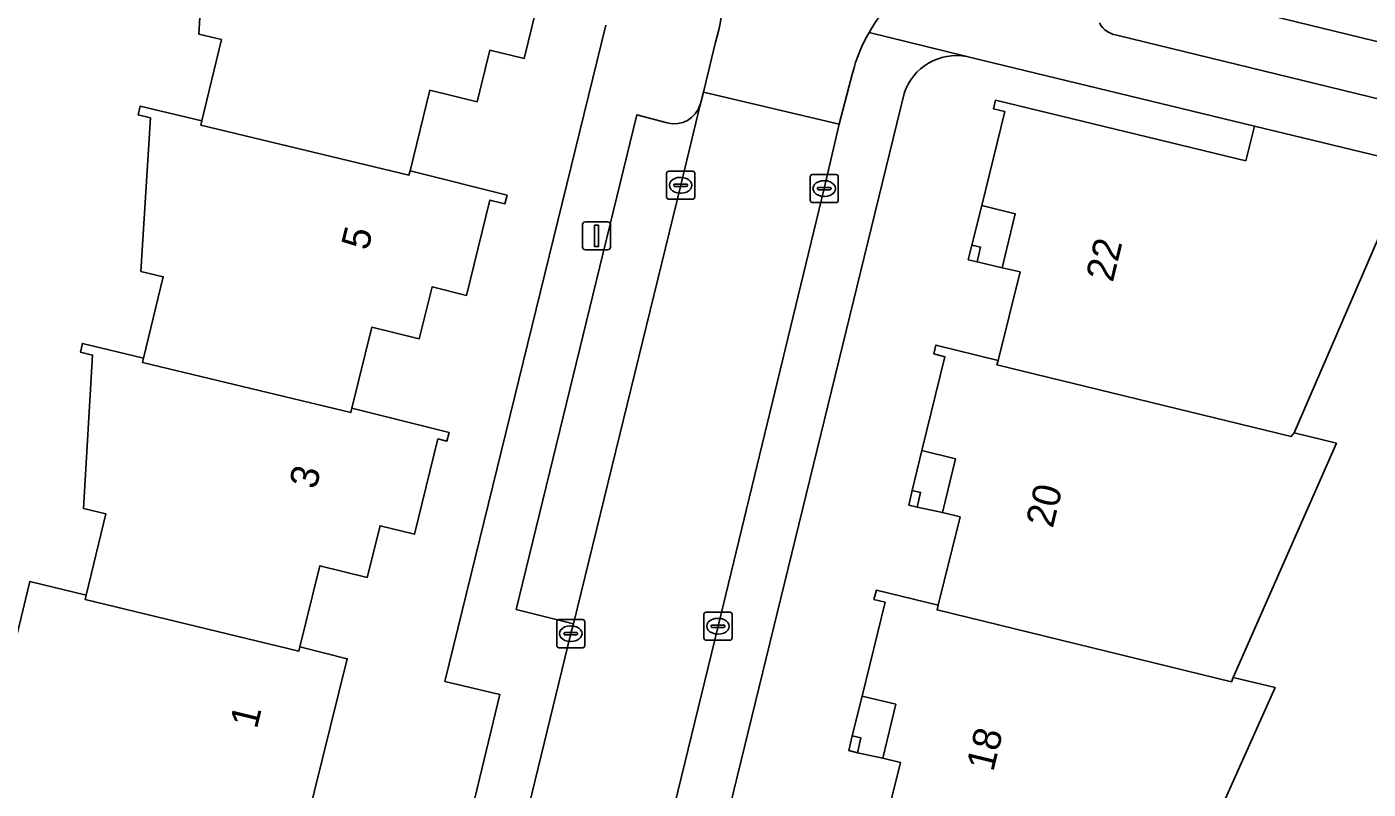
# Model space of a CAD drawing. Extents: x 163266 to 164362, y 381528 to 382286.
# Drawn here: x 164033.14 to 164080.93, y 382145.49 to 382172.66 of the extents above; entities that cross this region are included whole.
import ezdxf

# ---------------------------------------------------------------- set-up
doc = ezdxf.new("R2010")
doc.units = 0
for name, color, linetype in [('IMGEO_Erf', 7, 'Continuous'), ('IMGEO_Kolk', 7, 'Continuous'), ('IMGEO_Lichtmast', 7, 'Continuous'), ('IMGEO_Pand', 7, 'Continuous'), ('IMGEO_Pand_nummerreeks', 7, 'Continuous'), ('IMGEO_Pand_overbouw', 7, 'Continuous'), ('IMGEO_Parkeervlak_open', 7, 'Continuous'), ('IMGEO_Rijbaan_lokaal_open', 7, 'Continuous'), ('IMGEO_Voetpad_open', 7, 'Continuous')]:
    doc.layers.add(name, color=color, linetype=linetype)

msp = doc.modelspace()

# ---------------------------------------------------------------- linework, layer by layer
at = {"layer": 'IMGEO_Erf'}
for points in [[(164008.56, 382148.37), (164034.127, 382142.141), (164034.401, 382143.27), (164031.114, 382144.066), (164033.254, 382152.896), (164035.256, 382152.409), (164035.958, 382155.3), (164035.163, 382155.493), (164035.487, 382160.961), (164035.05, 382161.067), (164035.125, 382161.378), (164037.303, 382160.854), (164038.005, 382163.749), (164037.208, 382163.942), (164037.547, 382169.415), (164037.11, 382169.521), (164037.185, 382169.832), (164039.382, 382169.304), (164040.078, 382172.202), (164039.275, 382172.395), (164039.608, 382177.876)], [(164051.697, 382174.941), (164050.864, 382171.532), (164049.641, 382171.832), (164049.19, 382169.987), (164047.5, 382170.401), (164046.797, 382167.522), (164050.251, 382166.654), (164050.177, 382166.351), (164049.643, 382166.481), (164048.805, 382163.086), (164047.582, 382163.388), (164047.127, 382161.544), (164045.438, 382161.961), (164044.724, 382159.068), (164048.189, 382158.199), (164048.111, 382157.893), (164047.792, 382157.973), (164046.954, 382154.578), (164045.73, 382154.88), (164045.274, 382153.035), (164043.584, 382153.452), (164042.869, 382150.558), (164044.558, 382150.14), (164043.085, 382144.179)], [(164048.546, 382142.852), (164049.998, 382148.86), (164048.04, 382149.326), (164053.773, 382172.715)], [(164063.486, 382143.292), (164064.268, 382146.443), (164063.637, 382146.595), (164064.099, 382148.518), (164062.909, 382148.81), (164063.723, 382152.152), (164063.326, 382152.255), (164063.411, 382152.584), (164065.614, 382152.043), (164066.396, 382155.193), (164065.764, 382155.345), (164066.227, 382157.268), (164065.036, 382157.561), (164065.851, 382160.902), (164065.454, 382161.005), (164065.534, 382161.314), (164067.746, 382160.771), (164068.529, 382163.922), (164067.897, 382164.074), (164068.359, 382165.996), (164067.169, 382166.289), (164067.985, 382169.639), (164067.586, 382169.734), (164067.659, 382170.041), (164076.574, 382167.884), (164076.879, 382169.122), (164066.874, 382171.546), (164066.634, 382171.605)], [(164064.396, 382170.281), (164055.615, 382134.307), (164041.028, 382074.335)], [(164082.442, 382167.773), (164078.3, 382158.192), (164079.804, 382157.816), (164076.126, 382149.465), (164077.619, 382149.118), (164073.91, 382140.837), (164075.408, 382140.38), (164071.715, 382132.1), (164073.214, 382131.649), (164069.55, 382123.354), (164071.053, 382122.909), (164067.386, 382114.609), (164068.887, 382114.159), (164065.293, 382105.846), (164066.802, 382105.412), (164063.201, 382097.083)]]:
    msp.add_lwpolyline(points, dxfattribs=at)
for points in [[(164066.998, 382164.282), (164066.687, 382164.356), (164066.81, 382164.879), (164067.121, 382164.806)], [(164064.867, 382155.537), (164064.562, 382155.612), (164064.682, 382156.139), (164064.987, 382156.064)], [(164062.739, 382146.788), (164062.434, 382146.863), (164062.554, 382147.39), (164062.859, 382147.315)]]:
    msp.add_lwpolyline(points, close=True, dxfattribs=at)
msp.add_arc((164066.281, 382169.648), 1.989, 79.7882, 161.4289, dxfattribs=at)
at = {"layer": 'IMGEO_Kolk'}
for p, q in [((164055.939, 382166.587), (164055.939, 382167.439)), ((164056.014, 382167.513), (164056.866, 382167.513)), ((164056.427, 382167.293), (164056.452, 382167.293)), ((164056.94, 382167.439), (164056.94, 382166.587)), ((164061.053, 382166.469), (164061.053, 382167.321)), ((164061.128, 382167.395), (164061.98, 382167.395)), ((164062.054, 382167.321), (164062.054, 382166.469)), ((164056.198, 382167.007), (164056.198, 382167.019)), ((164056.636, 382166.97), (164056.238, 382166.97)), ((164056.241, 382167.056), (164056.639, 382167.056)), ((164056.682, 382167.019), (164056.682, 382167.007)), ((164061.312, 382166.889), (164061.312, 382166.901)), ((164061.75, 382166.852), (164061.352, 382166.852)), ((164061.355, 382166.938), (164061.753, 382166.938)), ((164061.541, 382167.175), (164061.566, 382167.175)), ((164061.796, 382166.901), (164061.796, 382166.889)), ((164056.866, 382166.513), (164056.014, 382166.513)), ((164056.45, 382166.733), (164056.425, 382166.733)), ((164061.98, 382166.395), (164061.128, 382166.395)), ((164061.564, 382166.615), (164061.539, 382166.615)), ((164052.097, 382151.532), (164052.949, 382151.532)), ((164057.269, 382150.872), (164057.269, 382151.724)), ((164057.344, 382151.798), (164058.196, 382151.798)), ((164057.757, 382151.578), (164057.782, 382151.578)), ((164058.27, 382151.724), (164058.27, 382150.872)), ((164052.022, 382150.606), (164052.022, 382151.458)), ((164052.281, 382151.026), (164052.281, 382151.038)), ((164052.324, 382151.075), (164052.722, 382151.075)), ((164052.51, 382151.312), (164052.535, 382151.312)), ((164052.765, 382151.038), (164052.765, 382151.026)), ((164053.023, 382151.458), (164053.023, 382150.606)), ((164057.528, 382151.292), (164057.528, 382151.304)), ((164057.966, 382151.255), (164057.568, 382151.255)), ((164057.571, 382151.341), (164057.969, 382151.341)), ((164058.012, 382151.304), (164058.012, 382151.292)), ((164052.719, 382150.989), (164052.321, 382150.989)), ((164052.533, 382150.752), (164052.508, 382150.752)), ((164058.196, 382150.798), (164057.344, 382150.798)), ((164057.78, 382151.018), (164057.755, 382151.018)), ((164052.949, 382150.532), (164052.097, 382150.532))]:
    msp.add_line(p, q, dxfattribs=at)
for points in [[(164055.939, 382166.587), (164055.939, 382167.439)], [(164056.014, 382167.513), (164056.866, 382167.513)], [(164056.94, 382167.439), (164056.94, 382166.587)], [(164061.053, 382166.469), (164061.053, 382167.321)], [(164061.128, 382167.395), (164061.98, 382167.395)], [(164062.054, 382167.321), (164062.054, 382166.469)], [(164056.866, 382166.513), (164056.014, 382166.513)], [(164061.98, 382166.395), (164061.128, 382166.395)], [(164052.097, 382151.532), (164052.949, 382151.532)], [(164057.269, 382150.872), (164057.269, 382151.724)], [(164057.344, 382151.798), (164058.196, 382151.798)], [(164058.27, 382151.724), (164058.27, 382150.872)], [(164052.022, 382150.606), (164052.022, 382151.458)], [(164053.023, 382151.458), (164053.023, 382150.606)], [(164058.196, 382150.798), (164057.344, 382150.798)], [(164052.949, 382150.532), (164052.097, 382150.532)]]:
    msp.add_lwpolyline(points, dxfattribs=at)
for centre, radius, start, end in [((164056.016, 382167.437), 0.0765, 91.552, 178.448), ((164056.016, 382167.437), 0.0765, 91.552, 178.448), ((164056.864, 382167.437), 0.0765, 1.552, 88.448), ((164056.864, 382167.437), 0.0765, 1.552, 88.448), ((164061.13, 382167.319), 0.0765, 91.552, 178.448), ((164061.13, 382167.319), 0.0765, 91.552, 178.448), ((164061.978, 382167.319), 0.0765, 1.552, 88.448), ((164061.978, 382167.319), 0.0765, 1.552, 88.448), ((164056.238, 382167.016), 0.0403, 85.8775, 175.7526), ((164056.235, 382167.006), 0.0366, 178.938, 274.7102), ((164056.639, 382167.013), 0.043, 264.8664, 352.4533), ((164056.643, 382167.018), 0.0386, 1.7309, 96.639), ((164061.352, 382166.898), 0.0403, 85.8775, 175.7526), ((164061.349, 382166.888), 0.0366, 178.938, 274.7102), ((164061.753, 382166.895), 0.043, 264.8664, 352.4533), ((164061.757, 382166.9), 0.0386, 1.7309, 96.639), ((164056.016, 382166.589), 0.0765, 181.552, 268.448), ((164056.016, 382166.589), 0.0765, 181.552, 268.448), ((164056.864, 382166.589), 0.0765, 271.552, 358.448), ((164056.864, 382166.589), 0.0765, 271.552, 358.448), ((164061.13, 382166.471), 0.0765, 181.552, 268.448), ((164061.13, 382166.471), 0.0765, 181.552, 268.448), ((164061.978, 382166.471), 0.0765, 271.552, 358.448), ((164061.978, 382166.471), 0.0765, 271.552, 358.448), ((164052.099, 382151.456), 0.0765, 91.552, 178.448), ((164052.099, 382151.456), 0.0765, 91.552, 178.448), ((164052.947, 382151.456), 0.0765, 1.552, 88.448), ((164052.947, 382151.456), 0.0765, 1.552, 88.448), ((164057.346, 382151.722), 0.0765, 91.552, 178.448), ((164057.346, 382151.722), 0.0765, 91.552, 178.448), ((164058.194, 382151.722), 0.0765, 1.552, 88.448), ((164058.194, 382151.722), 0.0765, 1.552, 88.448), ((164052.321, 382151.035), 0.0403, 85.8775, 175.7526), ((164052.726, 382151.037), 0.0386, 1.7309, 96.639), ((164057.568, 382151.301), 0.0403, 85.8775, 175.7526), ((164057.565, 382151.291), 0.0366, 178.938, 274.7102), ((164057.969, 382151.298), 0.043, 264.8664, 352.4533), ((164057.973, 382151.303), 0.0386, 1.7309, 96.639), ((164052.099, 382150.608), 0.0765, 181.552, 268.448), ((164052.099, 382150.608), 0.0765, 181.552, 268.448), ((164052.318, 382151.025), 0.0366, 178.938, 274.7102), ((164052.722, 382151.032), 0.043, 264.8664, 352.4533), ((164052.947, 382150.608), 0.0765, 271.552, 358.448), ((164052.947, 382150.608), 0.0765, 271.552, 358.448), ((164057.346, 382150.874), 0.0765, 181.552, 268.448), ((164057.346, 382150.874), 0.0765, 181.552, 268.448), ((164058.194, 382150.874), 0.0765, 271.552, 358.448), ((164058.194, 382150.874), 0.0765, 271.552, 358.448)]:
    msp.add_arc(centre, radius, start, end, dxfattribs=at)
for centre, major_axis, ratio, start_param, end_param in [((164056.426, 382167.013), (-0.387, 0.002), 0.722429, 4.712389, 7.853982), ((164056.451, 382167.013), (-0.39, 0.002), 0.717154, 1.570796, 4.712389), ((164061.54, 382166.895), (-0.387, 0.002), 0.722429, 4.712389, 7.853982), ((164061.565, 382166.895), (-0.39, 0.002), 0.717154, 1.570796, 4.712389), ((164057.756, 382151.298), (-0.387, 0.002), 0.722429, 4.712389, 7.853982), ((164057.781, 382151.298), (-0.39, 0.002), 0.717154, 1.570796, 4.712389), ((164052.509, 382151.032), (-0.387, 0.002), 0.722429, 4.712389, 7.853982), ((164052.534, 382151.032), (-0.39, 0.002), 0.717154, 1.570796, 4.712389)]:
    msp.add_ellipse(centre, major_axis=major_axis, ratio=ratio, start_param=start_param, end_param=end_param, dxfattribs=at)
at = {"layer": 'IMGEO_Lichtmast'}
for p, q in [((164052.945, 382164.81), (164052.945, 382165.61)), ((164052.945, 382165.61), (164052.945, 382164.81)), ((164053.045, 382165.71), (164053.835, 382165.71)), ((164053.835, 382165.71), (164053.045, 382165.71)), ((164053.935, 382165.61), (164053.935, 382164.81)), ((164053.935, 382164.81), (164053.935, 382165.61)), ((164053.835, 382164.71), (164053.045, 382164.71)), ((164053.045, 382164.71), (164053.835, 382164.71))]:
    msp.add_line(p, q, dxfattribs=at)
msp.add_lwpolyline([(164053.365, 382165.585), (164053.515, 382165.585), (164053.515, 382164.835), (164053.365, 382164.835), (164053.365, 382165.585)], dxfattribs=at)
for centre, start, end in [((164053.045, 382165.61), 90, 180), ((164053.045, 382165.61), 90, 180), ((164053.835, 382165.61), 0, 90), ((164053.835, 382165.61), 360, 90), ((164053.045, 382164.81), 180, 270), ((164053.045, 382164.81), 180, 270), ((164053.835, 382164.81), 270, 0), ((164053.835, 382164.81), 270, 0)]:
    msp.add_arc(centre, 0.1, start, end, dxfattribs=at)
at = {"layer": 'IMGEO_Pand'}
for points in [[(164039.382, 382169.304), (164039.345, 382169.148), (164046.759, 382167.367), (164046.797, 382167.522), (164047.5, 382170.401), (164049.19, 382169.987), (164049.641, 382171.832), (164050.864, 382171.532), (164051.697, 382174.941), (164052.228, 382174.798), (164052.312, 382175.11), (164039.249, 382178.295), (164039.171, 382177.983), (164039.608, 382177.876), (164039.275, 382172.395), (164040.078, 382172.202)], [(164044.724, 382159.068), (164045.438, 382161.961), (164047.127, 382161.544), (164047.582, 382163.388), (164048.805, 382163.086), (164049.643, 382166.481), (164050.177, 382166.351), (164050.251, 382166.654), (164046.797, 382167.522), (164046.759, 382167.367), (164039.345, 382169.148), (164039.382, 382169.304), (164037.185, 382169.832), (164037.11, 382169.521), (164037.547, 382169.415), (164037.208, 382163.942), (164038.005, 382163.749), (164037.303, 382160.854), (164037.265, 382160.699), (164044.686, 382158.913)], [(164078.3, 382158.192), (164082.442, 382167.773), (164076.879, 382169.122), (164076.574, 382167.884), (164067.659, 382170.041), (164067.586, 382169.734), (164067.985, 382169.639), (164067.169, 382166.289), (164068.359, 382165.996), (164067.897, 382164.074), (164068.529, 382163.922), (164067.746, 382160.771), (164067.707, 382160.616), (164078.185, 382158.057)], [(164066.998, 382164.282), (164067.121, 382164.806), (164066.81, 382164.879), (164066.687, 382164.356)], [(164044.724, 382159.068), (164044.686, 382158.913), (164037.265, 382160.699), (164037.303, 382160.854), (164035.125, 382161.378), (164035.05, 382161.067), (164035.487, 382160.961), (164035.163, 382155.493), (164035.958, 382155.3), (164035.256, 382152.409), (164035.218, 382152.254), (164042.831, 382150.403), (164042.869, 382150.558), (164043.584, 382153.452), (164045.274, 382153.035), (164045.73, 382154.88), (164046.954, 382154.578), (164047.792, 382157.973), (164048.111, 382157.893), (164048.189, 382158.199)], [(164079.804, 382157.816), (164078.3, 382158.192), (164078.185, 382158.057), (164067.707, 382160.616), (164067.746, 382160.771), (164065.534, 382161.314), (164065.454, 382161.005), (164065.851, 382160.902), (164065.036, 382157.561), (164066.227, 382157.268), (164065.764, 382155.345), (164066.396, 382155.193), (164065.614, 382152.043), (164065.574, 382151.88), (164076.062, 382149.318), (164076.126, 382149.465)], [(164064.987, 382156.064), (164064.682, 382156.139), (164064.562, 382155.612), (164064.867, 382155.537)], [(164043.085, 382144.179), (164044.558, 382150.14), (164042.869, 382150.558), (164042.831, 382150.403), (164035.218, 382152.254), (164035.256, 382152.409), (164033.254, 382152.896), (164031.114, 382144.066), (164034.401, 382143.27), (164034.127, 382142.141), (164033.915, 382141.266), (164039.371, 382139.944), (164039.514, 382140.525), (164040.29, 382143.669), (164040.399, 382144.108), (164040.57, 382144.799)], [(164077.619, 382149.118), (164076.126, 382149.465), (164076.062, 382149.318), (164065.574, 382151.88), (164065.614, 382152.043), (164063.411, 382152.584), (164063.326, 382152.255), (164063.723, 382152.152), (164062.909, 382148.81), (164064.099, 382148.518), (164063.637, 382146.595), (164064.268, 382146.443), (164063.486, 382143.292), (164063.445, 382143.128), (164073.807, 382140.608), (164073.91, 382140.837)], [(164062.859, 382147.315), (164062.554, 382147.39), (164062.434, 382146.863), (164062.739, 382146.788)]]:
    msp.add_lwpolyline(points, close=True, dxfattribs=at)
at = {"layer": 'IMGEO_Pand_overbouw'}
for points in [[(164066.998, 382164.282), (164067.897, 382164.074), (164068.359, 382165.996), (164067.169, 382166.289), (164066.81, 382164.879), (164067.121, 382164.806)], [(164064.867, 382155.537), (164065.764, 382155.345), (164066.227, 382157.268), (164065.036, 382157.561), (164064.682, 382156.139), (164064.987, 382156.064)], [(164062.739, 382146.788), (164063.637, 382146.595), (164064.099, 382148.518), (164062.909, 382148.81), (164062.554, 382147.39), (164062.859, 382147.315)]]:
    msp.add_lwpolyline(points, close=True, dxfattribs=at)
at = {"layer": 'IMGEO_Parkeervlak_open'}
for points in [[(164115.215, 382163.862), (164112.156, 382164.604), (164073.291, 382174.08), (164070.119, 382174.831), (164069.496, 382174.992)], [(164072.023, 382172.353), (164091.807, 382167.523), (164111.904, 382162.619)], [(164056.44, 382167.012), (164057.135, 382169.884)], [(164055.96, 382169.231), (164054.871, 382169.526), (164050.579, 382151.896), (164052.625, 382151.386), (164056.44, 382167.012)]]:
    msp.add_lwpolyline(points, dxfattribs=at)
for centre, radius, start, end in [((164072.111, 382173.207), 0.859, 208.6826, 264.0965), ((164056.206, 382170.172), 0.972, 255.3316, 342.7942)]:
    msp.add_arc(centre, radius, start, end, dxfattribs=at)
at = {"layer": 'IMGEO_Rijbaan_lokaal_open'}
for points in [[(164121.017, 382167.561), (164114.312, 382169.171), (164093.411, 382174.302), (164074.461, 382178.912), (164071.318, 382179.688), (164070.119, 382174.831), (164073.291, 382174.08), (164112.156, 382164.604), (164115.215, 382163.862), (164115.558, 382163.779)], [(164057.677, 382172.109), (164057.256, 382170.333), (164062.081, 382169.185), (164062.564, 382171.012)]]:
    msp.add_lwpolyline(points, dxfattribs=at)
msp.add_lwpolyline([(164052.625, 382151.386), (164052.524, 382151.033), (164050.518, 382142.784), (164050.296, 382141.81), (164046.97, 382128.236), (164041.679, 382106.359), (164036.687, 382085.824), (164036.649, 382085.666), (164036.588, 382085.465), (164035.703, 382081.86), (164040.553, 382080.61), (164041.183, 382083.235), (164046.634, 382105.618), (164051.259, 382124.564), (164057.77, 382151.298), (164061.553, 382166.894), (164062.081, 382169.185), (164057.256, 382170.333), (164057.165, 382170.006), (164057.135, 382169.884), (164056.44, 382167.012)], close=True, dxfattribs=at)
for centre, radius, start, end in [((164067.934, 382169.681), 5.533, 75.6953, 149.847), ((164052.669, 382173.703), 5.256, 342.3446, 2.3875), ((164067.958, 382169.672), 5.558, 149.8885, 166.0455)]:
    msp.add_arc(centre, radius, start, end, dxfattribs=at)
at = {"layer": 'IMGEO_Voetpad_open'}
for points in [[(164053.773, 382172.715), (164048.04, 382149.326), (164049.998, 382148.86), (164048.546, 382142.852), (164046.57, 382143.324), (164042.999, 382128.602), (164036.608, 382102.251), (164036.138, 382100.312), (164031.812, 382082.475), (164031.336, 382080.636), (164030.394, 382076.626)], [(164057.135, 382169.884), (164057.165, 382170.006), (164057.256, 382170.333), (164057.677, 382172.109)], [(164063.15, 382172.46), (164066.634, 382171.605), (164066.874, 382171.546), (164076.879, 382169.122), (164082.442, 382167.773), (164088.863, 382166.198), (164091.528, 382165.55), (164094.099, 382164.925), (164100.507, 382163.38), (164112.743, 382160.375), (164113.522, 382160.176), (164118.842, 382159.268)], [(164066.634, 382171.605), (164063.15, 382172.46)], [(164111.904, 382162.619), (164091.807, 382167.523), (164072.023, 382172.353)], [(164062.564, 382171.012), (164062.081, 382169.185), (164061.553, 382166.894), (164057.77, 382151.298), (164051.259, 382124.564), (164046.634, 382105.618), (164041.183, 382083.235), (164040.553, 382080.61), (164039.454, 382076.15)], [(164040.427, 382071.809), (164040.92, 382073.882), (164041.028, 382074.335), (164055.615, 382134.307), (164064.396, 382170.281)], [(164050.296, 382141.81), (164050.518, 382142.784), (164052.524, 382151.033), (164052.625, 382151.386), (164050.579, 382151.896), (164054.871, 382169.526), (164055.96, 382169.231)]]:
    msp.add_lwpolyline(points, dxfattribs=at)
for centre, radius, start, end in [((164067.934, 382169.681), 5.533, 75.6953, 149.847), ((164052.669, 382173.703), 5.256, 342.3446, 2.3875), ((164072.111, 382173.207), 0.859, 208.6826, 264.0965), ((164067.958, 382169.672), 5.558, 149.8885, 166.0455), ((164066.281, 382169.648), 1.989, 79.7882, 161.4289), ((164056.206, 382170.172), 0.972, 255.3316, 342.7942)]:
    msp.add_arc(centre, radius, start, end, dxfattribs=at)

# ---------------------------------------------------------------- texts
at = {"layer": 'IMGEO_Pand_nummerreeks'}
for s, rotation, p in [('5', 76.1394, (164045.299, 382164.656)), ('22', 76.2773, (164071.832, 382163.527)), ('3', 76.1173, (164043.448, 382156.148)), ('20', 76.2779, (164069.693, 382154.764)), ('1', 76.1199, (164041.336, 382147.608)), ('18', 76.2779, (164067.573, 382146.083))]:
    msp.add_text(s, height=1, rotation=rotation, dxfattribs=at).set_placement(p)

doc.saveas('drawing.dxf')
